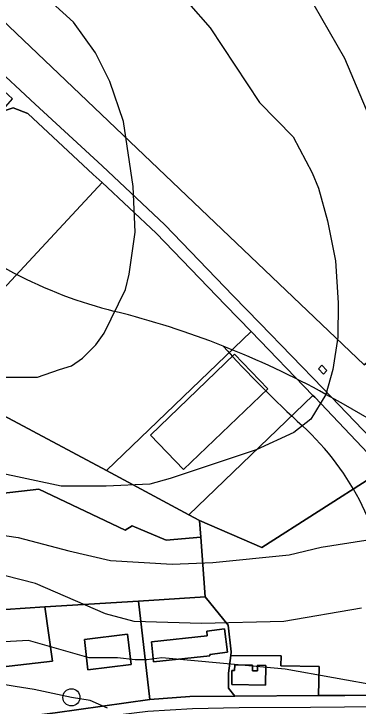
# Model space of a CAD drawing. Extents: x -510989 to -501240, y -1184665 to -1176098.
# Drawn here: x -504794.4 to -504613.7, y -1180827.3 to -1180464.6 of the extents above; entities that cross this region are included whole.
import ezdxf

# ---------------------------------------------------------------- set-up
doc = ezdxf.new("R2010")
doc.units = 0
for name, color, linetype in [('lesni_pozemek', 7, 'Continuous'), ('NAVRH_rozvodnice', 7, 'Continuous'), ('ostatni_plocha_x_manipulacni_plocha', 7, 'Continuous'), ('ostatni_plocha_x_ostatni_komunikace', 7, 'Continuous'), ('STAV_zaplavove_uzemi', 7, 'Continuous'), ('trasovani_toku', 7, 'Continuous'), ('trvaly_travni_porost', 7, 'Continuous'), ('vrstevnice_01', 7, 'Continuous'), ('vrstevnice_02', 7, 'Continuous'), ('zastavena_plocha_a_nadvori', 7, 'Continuous')]:
    doc.layers.add(name, color=color, linetype=linetype)

msp = doc.modelspace()

# ---------------------------------------------------------------- linework, layer by layer
at = {"layer": 'lesni_pozemek'}
for points in [[(-504976, -1180300.73), (-504959.28, -1180271.5), (-504812.19, -1180333.2), (-504815.11, -1180339.87), (-504760.86, -1180363.59), (-504752.15, -1180367.3), (-504749.72, -1180361.7), (-504699.7, -1180384.96), (-504693.66, -1180368.01), (-504568.13, -1180472.11), (-504540.31, -1180528.92), (-504511.97, -1180575.54), (-504610.6, -1180648.46)], [(-504696.34, -1180738.75), (-504697, -1180730), (-504664.23, -1180744.27), (-504605.18, -1180706.58), (-504547.74, -1180770.92), (-504520.14, -1180801.8), (-504537.1, -1180809.77), (-504548.42, -1180814.05), (-504563.76, -1180818.36), (-504586.77, -1180821.19), (-504620.72, -1180821.72), (-504634.51, -1180821.81), (-504634.25, -1180806.59), (-504654.23, -1180806.25), (-504654.15, -1180801.06), (-504680.55, -1180800.76), (-504680.3, -1180798.88), (-504681.9, -1180784.99), (-504694, -1180770)], [(-504778.12, -1180775.36), (-504774.09, -1180803.74), (-504868.25, -1180814.65), (-504865.99, -1180813.32), (-504877.12, -1180788.56), (-504881.56, -1180782.32)]]:
    msp.add_lwpolyline(points, close=True, dxfattribs=at)
msp.add_lwpolyline([(-504801.06, -1180715.91), (-504781.24, -1180713.72), (-504736.03, -1180735.08), (-504732.28, -1180732.9), (-504714.5, -1180740.39), (-504696.34, -1180738.75), (-504694, -1180770), (-504729.03, -1180772.34), (-504778.12, -1180775.36), (-504881.56, -1180782.32)], dxfattribs=at)
at = {"layer": 'NAVRH_rozvodnice'}
for centre, radius, start, end in [((-504683.37, -1180388.33), 239.31, 228.6571, 255.9651), ((-504853.17, -1181067.61), 460.86, 61.1351, 75.9651), ((-504235.22, -1180233.02), 605.41, 222.06922, 227.65764), ((-505071.44, -1181463.57), 913, 55.84965, 61.13508), ((-504737.46, -1180784.16), 140.24, 4.7678, 47.6576)]:
    msp.add_arc(centre, radius, start, end, dxfattribs=at)
at = {"layer": 'ostatni_plocha_x_manipulacni_plocha'}
for points in [[(-504976, -1180300.73), (-504610.6, -1180648.46), (-504511.97, -1180575.54), (-504540.31, -1180528.92), (-504568.13, -1180472.11), (-504693.66, -1180368.01)], [(-504582.19, -1180712.85), (-504632.07, -1180660.99), (-504665.33, -1180626.68), (-504679.28, -1180612.3), (-504715.1, -1180575.1), (-504748, -1180544.2), (-504783.19, -1180511.92), (-504876.41, -1180425.21)], [(-504586.22, -1180827.45), (-504620.9, -1180827.94), (-504638.76, -1180828.03), (-504676.14, -1180828.22), (-504700.58, -1180828.72), (-504724.11, -1180830.13), (-504767.04, -1180835.38), (-504813.61, -1180841.75), (-504817.37, -1180842.26), (-504851.11, -1180846.92), (-504891.28, -1180851.67), (-504891.96, -1180845.4), (-504851.89, -1180840.66), (-504772.69, -1180830.81), (-504722.98, -1180823.87), (-504702, -1180822.23), (-504678.51, -1180822.08), (-504634.51, -1180821.81), (-504620.72, -1180821.72), (-504586.77, -1180821.19)]]:
    msp.add_lwpolyline(points, dxfattribs=at)
for points in [[(-504794.68, -1180513.8), (-504787.11, -1180516.78), (-504752.69, -1180548.72), (-504748.1, -1180552.99), (-504841.23, -1180653), (-504899.64, -1180621.82), (-504883.7, -1180604.44), (-504828.67, -1180545.06), (-504805.78, -1180520.45), (-504801.13, -1180516)], [(-504719.69, -1180579.45), (-504683.34, -1180617.21), (-504669.9, -1180631.07), (-504745.8, -1180703.95), (-504841.23, -1180653), (-504748.1, -1180552.99)], [(-504669.9, -1180631.07), (-504637.44, -1180664.54), (-504702.57, -1180727.02), (-504745.8, -1180703.95)], [(-504661.22, -1180661.02), (-504678.54, -1180642.96), (-504722.61, -1180685.28), (-504705.31, -1180703.32)], [(-504632.76, -1180648.76), (-504634.63, -1180650.66), (-504631.99, -1180653.34), (-504630.12, -1180651.42)], [(-504636.56, -1180665.45), (-504586.98, -1180717.65), (-504543.9, -1180762.54), (-504520.05, -1180787.41), (-504517.18, -1180790.93), (-504516.43, -1180794.95), (-504517.41, -1180798.83), (-504520.14, -1180801.8), (-504547.74, -1180770.92), (-504605.18, -1180706.58), (-504664.23, -1180744.27), (-504697, -1180730), (-504702.57, -1180727.02), (-504637.44, -1180664.54)], [(-504694, -1180770), (-504681.9, -1180784.99), (-504680.3, -1180798.88), (-504680.55, -1180800.76), (-504681.8, -1180810.13), (-504681.82, -1180817.94), (-504678.51, -1180822.08), (-504702, -1180822.23), (-504722.98, -1180823.87), (-504729.03, -1180772.34)], [(-504729.03, -1180772.34), (-504722.98, -1180823.87), (-504772.69, -1180830.81), (-504851.89, -1180840.66), (-504891.96, -1180845.4), (-504907.99, -1180847.69), (-504941.74, -1180852.51), (-504925.8, -1180844.85), (-504920.73, -1180843.54), (-504913.22, -1180841.6), (-504899.67, -1180836.13), (-504890.59, -1180829.07), (-504887.89, -1180826.89), (-504883.58, -1180823.67), (-504871.07, -1180816.31), (-504868.25, -1180814.65), (-504774.09, -1180803.74), (-504778.12, -1180775.36)], [(-504683.9, -1180786.86), (-504693.22, -1180788.09), (-504692.91, -1180790.47), (-504722.2, -1180793.71), (-504721.04, -1180804.2), (-504691.48, -1180800.92), (-504691.56, -1180800.33), (-504682.29, -1180799.11)], [(-504734.82, -1180789.68), (-504757.41, -1180792.47), (-504755.53, -1180808.33), (-504732.86, -1180805.53)], [(-504654.15, -1180801.06), (-504654.23, -1180806.25), (-504634.25, -1180806.59), (-504634.51, -1180821.81), (-504678.51, -1180822.08), (-504681.82, -1180817.94), (-504681.8, -1180810.13), (-504680.55, -1180800.76)], [(-504678.52, -1180805.78), (-504678.56, -1180808.6), (-504680.01, -1180808.58), (-504680.11, -1180816.08), (-504662.3, -1180816.32), (-504662.21, -1180806), (-504666.51, -1180805.94), (-504666.55, -1180808.84), (-504669.2, -1180808.81), (-504669.16, -1180805.91)]]:
    msp.add_lwpolyline(points, close=True, dxfattribs=at)
at = {"layer": 'ostatni_plocha_x_ostatni_komunikace'}
for points in [[(-504876.41, -1180425.21), (-504783.19, -1180511.92), (-504748, -1180544.2), (-504715.1, -1180575.1), (-504679.28, -1180612.3), (-504665.33, -1180626.68), (-504632.07, -1180660.99), (-504582.19, -1180712.85)], [(-504586.98, -1180717.65), (-504636.56, -1180665.45), (-504637.44, -1180664.54), (-504669.9, -1180631.07), (-504683.34, -1180617.21), (-504719.69, -1180579.45), (-504748.1, -1180552.99), (-504752.69, -1180548.72), (-504787.11, -1180516.78), (-504794.68, -1180513.8), (-504801.13, -1180516), (-504795.18, -1180509.15), (-504813.38, -1180492.37), (-504822.69, -1180483.81), (-504828.34, -1180478.39), (-504835.87, -1180471.48), (-504854.24, -1180454.63)]]:
    msp.add_lwpolyline(points, dxfattribs=at)
at = {"layer": 'STAV_zaplavove_uzemi'}
for points in [[(-503691.1, -1180709.63), (-503698.14, -1180689.92), (-503726.29, -1180661.77), (-503758.67, -1180635.02), (-503793.87, -1180613.9), (-503848.78, -1180591.37), (-503885.38, -1180575.88), (-503937.22, -1180564.11), (-503952.58, -1180564.11), (-503964.1, -1180580.75), (-503962.82, -1180602.51), (-503964.1, -1180625.54), (-503990.97, -1180635.78), (-504028.09, -1180635.78), (-504080.57, -1180656.26), (-504118.96, -1180675.46), (-504153.52, -1180702.34), (-504177.84, -1180745.85), (-504193.2, -1180768.89), (-504226.47, -1180789.37), (-504318.63, -1180820.09), (-504383.9, -1180844.41), (-504463.25, -1180867.44), (-504524.69, -1180885.36), (-504582.26, -1180902.78), (-504631.98, -1180942.98), (-504690.15, -1180991.64), (-504735.64, -1181042.41), (-504756.79, -1181076.26), (-504777.95, -1181112.22)], [(-504594.17, -1181642.09), (-504629.77, -1181535.28), (-504650.39, -1181443.46), (-504674.75, -1181355.39), (-504706.6, -1181265.44), (-504719.72, -1181182.99), (-504747.83, -1181113.66), (-504727.29, -1181064.42), (-504683.65, -1181020.77), (-504624.52, -1180967.28), (-504575.24, -1180927.85), (-504544.27, -1180915.18), (-504445.72, -1180881.39), (-504404.89, -1180867.31), (-504292.26, -1180829.3), (-504179.63, -1180791.29), (-504099.38, -1180734.98), (-504020.54, -1180698.37), (-503957.18, -1180675.84), (-503893.83, -1180664.58), (-503865.67, -1180678.66), (-503817.8, -1180689.92), (-503788.24, -1180689.92), (-503764.3, -1180695.55), (-503736.15, -1180687.11), (-503717.85, -1180698.37), (-503716.44, -1180708.23)], [(-502250.32, -1184002.61), (-502355.07, -1183875.41), (-502442.37, -1183790.61), (-502477.29, -1183700.82), (-502532.16, -1183578.61), (-502567.08, -1183448.91), (-502626.05, -1183402.34), (-502705.41, -1183380.59), (-502814.2, -1183349.87), (-502882.03, -1183297.39), (-502931.95, -1183237.24), (-503042.02, -1183107.97), (-503139.64, -1183018.94), (-503222.14, -1182957.59), (-503308.56, -1182839.96), (-503316.24, -1182784.92), (-503330.32, -1182756.77), (-503348.24, -1182719.65), (-503334.16, -1182651.82), (-503323.92, -1182595.5), (-503313.68, -1182526.39), (-503294.1, -1182480.5), (-503251.86, -1182396.03), (-503229.34, -1182314.37), (-503216.1, -1182227.15), (-503242.43, -1182174.5), (-503271.86, -1182129.59), (-503287.34, -1182081.58), (-503343.88, -1182028.1), (-503361.79, -1182008.91), (-503396.35, -1181952.59), (-503442.43, -1181933.39), (-503497.46, -1181888.6), (-503525.62, -1181860.44), (-503528.18, -1181837.4), (-503548.66, -1181767.01), (-503558.9, -1181729.89), (-503576.82, -1181682.53), (-503578.1, -1181621.1), (-503567.86, -1181572.46), (-503552.5, -1181536.63), (-503538.04, -1181458.36), (-503518.33, -1181411.9), (-503509.88, -1181341.51), (-503497.21, -1181207.63), (-503499.77, -1181097.56), (-503498.02, -1181031.35), (-503510.82, -1180970.85), (-503549.22, -1180952.23), (-503571.32, -1180940.6), (-503605.07, -1180937.11), (-503651.61, -1180939.44), (-503671.39, -1180917.33), (-503679.53, -1180892.89), (-503713.27, -1180871.95), (-503727.24, -1180859.15), (-503734.22, -1180833.55), (-503728.4, -1180799.81), (-503741.2, -1180770.72), (-503722.82, -1180725.17), (-503721.54, -1180703.41), (-503731.78, -1180697.01), (-503767.61, -1180699.57), (-503790.65, -1180697.01), (-503817.53, -1180697.01), (-503861.04, -1180686.77), (-503889.2, -1180675.25), (-503900.72, -1180668.85), (-503953.2, -1180679.09), (-503997.99, -1180697.01), (-504063.27, -1180722.61), (-504109.34, -1180749.49), (-504142.62, -1180776.36), (-504177.18, -1180796.84), (-504211.73, -1180817.32), (-504414.98, -1180961.5), (-504472.7, -1180998.11), (-504544.51, -1181068.5), (-504600.82, -1181143.12), (-504621.94, -1181196.62), (-504641.65, -1181267.01), (-504660.25, -1181350.62), (-504634.7, -1181398.32), (-504617.66, -1181447.72), (-504600.62, -1181492.01), (-504587, -1181548.23), (-504592.11, -1181628.29), (-504569.96, -1181682.81), (-504568.26, -1181664.07), (-504554.63, -1181621.48), (-504547.82, -1181597.63)], [(-504826.46, -1182247.73), (-504827.62, -1182204.68), (-504817.15, -1182165.12), (-504791.55, -1182113.93), (-504727.56, -1182034.81), (-504708.94, -1182017.35), (-504669.38, -1181991.76), (-504649.6, -1181961.5), (-504628.66, -1181917.29), (-504601.9, -1181867.26), (-504597.24, -1181809.08), (-504585.16, -1181766.79), (-504596.8, -1181741.4), (-504604.2, -1181726.59), (-504633.82, -1181658.9), (-504646.51, -1181600.72), (-504660.26, -1181556.29), (-504751.04, -1181459.08), (-504798.4, -1181384.84), (-504826.55, -1181347.73), (-504862.39, -1181315.73), (-504866.23, -1181265.81), (-504862.39, -1181205.66), (-504853.43, -1181164.7), (-504793.92, -1181116.47), (-504755.84, -1181064.64), (-504725.17, -1181018.1), (-504649.01, -1180947.23), (-504594, -1180900.69), (-504545.35, -1180879.53), (-504377.38, -1180832.83), (-504317.01, -1180808.36), (-504368.93, -1180802.59), (-504426.63, -1180826.63), (-504542.02, -1180859.32)]]:
    msp.add_spline(points, degree=3, dxfattribs=at)
at = {"layer": 'trasovani_toku'}
for p, q in [((-504793.63, -1180816.97), (-504803.5, -1180815.38)), ((-504783.77, -1180818.66), (-504793.63, -1180816.97)), ((-504773.98, -1180820.68), (-504783.77, -1180818.66)), ((-504764.19, -1180822.74), (-504773.98, -1180820.68)), ((-504754.33, -1180824.38), (-504764.19, -1180822.74)), ((-504745.19, -1180828.44), (-504754.33, -1180824.38))]:
    msp.add_line(p, q, dxfattribs=at)
msp.add_circle((-504764.19, -1180822.74), 4.5, dxfattribs=at)
at = {"layer": 'trvaly_travni_porost'}
msp.add_lwpolyline([(-504841.23, -1180653), (-504745.8, -1180703.95), (-504702.57, -1180727.02), (-504697, -1180730), (-504696.34, -1180738.75), (-504714.5, -1180740.39), (-504732.28, -1180732.9), (-504736.03, -1180735.08), (-504781.24, -1180713.72), (-504801.06, -1180715.91), (-504840.1, -1180691.66), (-504857.2, -1180670.16)], close=True, dxfattribs=at)
at = {"layer": 'vrstevnice_01'}
for points in [[(-504702.69, -1180459), (-504691.41, -1180472), (-504665.59, -1180511), (-504647.91, -1180529), (-504637.81, -1180548), (-504634.5, -1180556), (-504629.81, -1180573), (-504625.69, -1180594), (-504624.19, -1180616), (-504624.41, -1180634), (-504627.09, -1180651), (-504630.69, -1180664), (-504638.5, -1180677), (-504647.5, -1180684), (-504667.19, -1180693), (-504712.31, -1180708), (-504723, -1180711), (-504746, -1180712), (-504769.5, -1180712), (-504803.31, -1180705)], [(-504611.91, -1180776), (-504652.81, -1180783), (-504695.91, -1180784), (-504731.19, -1180783), (-504746.31, -1180779), (-504783.09, -1180763), (-504798.81, -1180759), (-504829.41, -1180755), (-504853.5, -1180749), (-504857.91, -1180752), (-504876.09, -1180782), (-504918.91, -1180816), (-504971.69, -1180843)]]:
    msp.add_lwpolyline(points, dxfattribs=at)
at = {"layer": 'vrstevnice_02'}
for points in [[(-504803.81, -1180655), (-504781.91, -1180655), (-504770.5, -1180651), (-504764.09, -1180649), (-504758.41, -1180645), (-504751.31, -1180638), (-504747, -1180632), (-504735.81, -1180609), (-504733.91, -1180601), (-504730.69, -1180579), (-504731.81, -1180555), (-504736.91, -1180521), (-504744, -1180500), (-504751.5, -1180485), (-504763.09, -1180469), (-504787.31, -1180447)], [(-504601.31, -1180534), (-504620.69, -1180488), (-504636.81, -1180460)], [(-504888.19, -1180745), (-504885, -1180717), (-504878.81, -1180714), (-504851.91, -1180726), (-504826.69, -1180734), (-504792.19, -1180739), (-504765.5, -1180746), (-504743.69, -1180751), (-504711.41, -1180753), (-504690, -1180752), (-504650, -1180748), (-504633.19, -1180744), (-504600.81, -1180739)], [(-504601.41, -1180817), (-504652.09, -1180808), (-504716.69, -1180802), (-504724.69, -1180803), (-504730.81, -1180803), (-504740, -1180802), (-504754.91, -1180802), (-504786.69, -1180793), (-504824.41, -1180795), (-504833.81, -1180798), (-504864.19, -1180813), (-504932.69, -1180841)]]:
    msp.add_lwpolyline(points, dxfattribs=at)
at = {"layer": 'zastavena_plocha_a_nadvori'}
for points in [[(-504661.22, -1180661.02), (-504705.31, -1180703.32), (-504722.61, -1180685.28), (-504678.54, -1180642.96)], [(-504632.76, -1180648.76), (-504630.12, -1180651.42), (-504631.99, -1180653.34), (-504634.63, -1180650.66)], [(-504683.9, -1180786.86), (-504682.29, -1180799.11), (-504691.56, -1180800.33), (-504691.48, -1180800.92), (-504721.04, -1180804.2), (-504722.2, -1180793.71), (-504692.91, -1180790.47), (-504693.22, -1180788.09)], [(-504734.82, -1180789.68), (-504732.86, -1180805.53), (-504755.53, -1180808.33), (-504757.41, -1180792.47)], [(-504678.52, -1180805.78), (-504669.16, -1180805.91), (-504669.2, -1180808.81), (-504666.55, -1180808.84), (-504666.51, -1180805.94), (-504662.21, -1180806), (-504662.3, -1180816.32), (-504680.11, -1180816.08), (-504680.01, -1180808.58), (-504678.56, -1180808.6)]]:
    msp.add_lwpolyline(points, close=True, dxfattribs=at)

doc.saveas('drawing.dxf')
